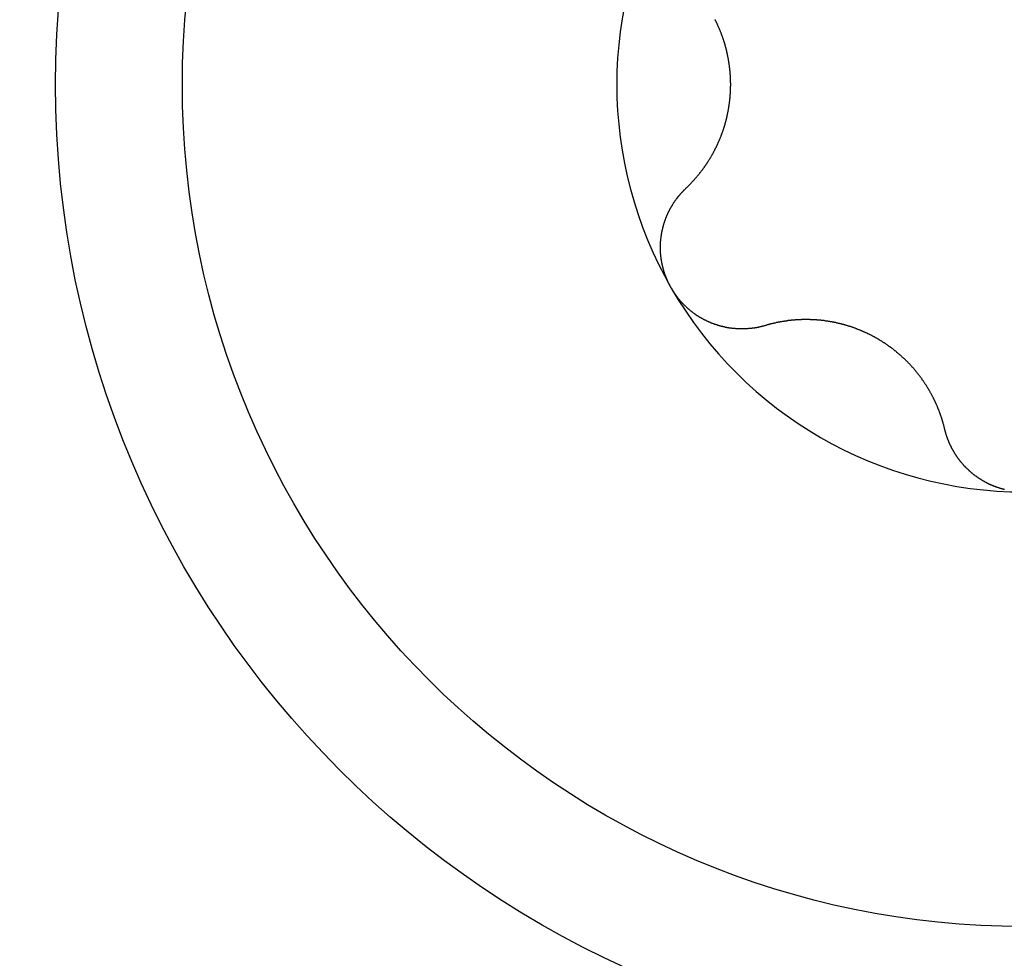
# Model space of a CAD drawing. Extents: x 1107 to 4046, y 937 to 3355.
# Tile 698 of 861: x 2090.93 to 2096.37, y 3185.19 to 3190.38. Entities that reach past the tile are written whole.
import ezdxf

# ---------------------------------------------------------------- set-up
doc = ezdxf.new("R2010")
doc.units = 0
doc.layers.add('KF_VIDA_L___C_BOTTOM', color=7, linetype='CONTINUOUS')

# ---------------------------------------------------------------- blocks, each defined once
blk = doc.blocks.new('KF_VIDA_L___C_BOTTOM')
at = {"layer": 'KF_VIDA_L___C_BOTTOM'}
for points in [[(-92.3677, 314.427, 0), (-92.3657, 314.429, 0), (-92.3637, 314.431, 0), (-92.3617, 314.433, 0), (-92.3598, 314.435, 0), (-92.3578, 314.437, 0), (-92.3558, 314.439, 0), (-92.3539, 314.441, 0), (-92.3519, 314.443, 0), (-92.35, 314.445, 0), (-92.3481, 314.446, 0), (-92.3461, 314.448, 0), (-92.3442, 314.45, 0), (-92.3423, 314.452, 0), (-92.3404, 314.454, 0), (-92.3385, 314.456, 0), (-92.3366, 314.458, 0), (-92.3347, 314.46, 0), (-92.3329, 314.462, 0), (-92.331, 314.464, 0), (-92.3291, 314.466, 0), (-92.3273, 314.468, 0), (-92.3254, 314.47, 0), (-92.3236, 314.472, 0), (-92.3218, 314.474, 0), (-92.3199, 314.476, 0), (-92.3181, 314.479, 0), (-92.3163, 314.481, 0), (-92.3145, 314.483, 0), (-92.3127, 314.485, 0), (-92.311, 314.487, 0), (-92.3092, 314.489, 0), (-92.3074, 314.491, 0), (-92.3057, 314.493, 0), (-92.3039, 314.495, 0), (-92.3022, 314.497, 0), (-92.3004, 314.499, 0), (-92.2987, 314.501, 0), (-92.297, 314.503, 0), (-92.2953, 314.506, 0), (-92.2936, 314.508, 0), (-92.2919, 314.51, 0), (-92.2902, 314.512, 0), (-92.2885, 314.514, 0), (-92.2868, 314.516, 0), (-92.2852, 314.518, 0), (-92.2835, 314.521, 0), (-92.2819, 314.523, 0), (-92.2803, 314.525, 0), (-92.2786, 314.527, 0), (-92.277, 314.529, 0), (-92.2754, 314.531, 0), (-92.2738, 314.533, 0), (-92.2722, 314.536, 0), (-92.2706, 314.538, 0), (-92.269, 314.54, 0), (-92.2675, 314.542, 0), (-92.2659, 314.544, 0), (-92.2644, 314.547, 0), (-92.2628, 314.549, 0), (-92.2613, 314.551, 0), (-92.2598, 314.553, 0), (-92.2583, 314.555, 0), (-92.2568, 314.558, 0), (-92.2553, 314.56, 0), (-92.2538, 314.562, 0), (-92.2523, 314.564, 0), (-92.2508, 314.566, 0), (-92.2494, 314.569, 0), (-92.2479, 314.571, 0), (-92.2464, 314.573, 0), (-92.245, 314.575, 0), (-92.2435, 314.578, 0), (-92.2421, 314.58, 0), (-92.2406, 314.582, 0), (-92.2392, 314.585, 0), (-92.2378, 314.587, 0), (-92.2363, 314.589, 0), (-92.2349, 314.592, 0), (-92.2335, 314.594, 0), (-92.2321, 314.596, 0), (-92.2307, 314.599, 0), (-92.2293, 314.601, 0), (-92.2279, 314.603, 0), (-92.2265, 314.606, 0), (-92.2251, 314.608, 0), (-92.2237, 314.611, 0), (-92.2223, 314.613, 0), (-92.221, 314.616, 0), (-92.2196, 314.618, 0), (-92.2183, 314.621, 0), (-92.2169, 314.623, 0), (-92.2156, 314.625, 0), (-92.2142, 314.628, 0), (-92.2129, 314.63, 0), (-92.2116, 314.633, 0), (-92.2102, 314.636, 0), (-92.2089, 314.638, 0), (-92.2076, 314.641, 0), (-92.2063, 314.643, 0), (-92.205, 314.646, 0), (-92.2037, 314.648, 0), (-92.2025, 314.651, 0), (-92.2012, 314.653, 0), (-92.1999, 314.656, 0), (-92.1987, 314.659, 0), (-92.1974, 314.661, 0), (-92.1962, 314.664, 0), (-92.195, 314.666, 0), (-92.1937, 314.669, 0), (-92.1925, 314.672, 0), (-92.1913, 314.674, 0), (-92.1901, 314.677, 0), (-92.1889, 314.68, 0), (-92.1877, 314.682, 0), (-92.1865, 314.685, 0), (-92.1854, 314.688, 0), (-92.1842, 314.69, 0), (-92.183, 314.693, 0), (-92.1819, 314.696, 0), (-92.1808, 314.699, 0), (-92.1796, 314.701, 0), (-92.1785, 314.704, 0), (-92.1774, 314.707, 0), (-92.1763, 314.709, 0), (-92.1752, 314.712, 0), (-92.1741, 314.715, 0), (-92.1731, 314.718, 0), (-92.172, 314.721, 0), (-92.171, 314.723, 0), (-92.1699, 314.726, 0), (-92.1689, 314.729, 0), (-92.1679, 314.732, 0), (-92.1668, 314.734, 0), (-92.1658, 314.737, 0), (-92.1648, 314.74, 0), (-92.1639, 314.743, 0), (-92.1629, 314.746, 0), (-92.1619, 314.749, 0), (-92.161, 314.751, 0), (-92.16, 314.754, 0), (-92.1591, 314.757, 0), (-92.1582, 314.76, 0), (-92.1573, 314.763, 0), (-92.1564, 314.766, 0), (-92.1555, 314.769, 0), (-92.1546, 314.771, 0), (-92.1537, 314.774, 0), (-92.1529, 314.777, 0), (-92.152, 314.78, 0), (-92.1512, 314.783, 0), (-92.1504, 314.786, 0), (-92.1496, 314.789, 0), (-92.1488, 314.792, 0), (-92.148, 314.795, 0), (-92.1472, 314.798, 0), (-92.1464, 314.8, 0), (-92.1457, 314.803, 0), (-92.1449, 314.806, 0), (-92.1442, 314.809, 0), (-92.1435, 314.812, 0), (-92.1428, 314.815, 0), (-92.1421, 314.818, 0), (-92.1414, 314.821, 0), (-92.1407, 314.824, 0), (-92.14, 314.827, 0), (-92.1394, 314.83, 0), (-92.1387, 314.833, 0), (-92.1381, 314.836, 0), (-92.1375, 314.839, 0), (-92.1369, 314.842, 0), (-92.1363, 314.845, 0), (-92.1357, 314.848, 0), (-92.1351, 314.851, 0), (-92.1346, 314.854, 0), (-92.134, 314.857, 0), (-92.1335, 314.86, 0), (-92.1329, 314.862, 0), (-92.1324, 314.865, 0), (-92.1319, 314.868, 0), (-92.1314, 314.871, 0), (-92.1309, 314.874, 0), (-92.1305, 314.877, 0), (-92.13, 314.88, 0), (-92.1295, 314.883, 0), (-92.1291, 314.886, 0), (-92.1287, 314.889, 0), (-92.1282, 314.892, 0), (-92.1278, 314.895, 0), (-92.1274, 314.898, 0), (-92.1271, 314.901, 0), (-92.1267, 314.904, 0), (-92.1263, 314.907, 0), (-92.126, 314.91, 0), (-92.1256, 314.913, 0), (-92.1253, 314.916, 0), (-92.125, 314.919, 0), (-92.1247, 314.922, 0), (-92.1244, 314.925, 0), (-92.1241, 314.928, 0), (-92.1238, 314.931, 0), (-92.1236, 314.934, 0), (-92.1233, 314.937, 0), (-92.1231, 314.94, 0), (-92.1229, 314.943, 0), (-92.1226, 314.946, 0), (-92.1224, 314.949, 0), (-92.1222, 314.952, 0), (-92.1221, 314.955, 0), (-92.1219, 314.958, 0), (-92.1217, 314.961, 0), (-92.1216, 314.964, 0), (-92.1215, 314.966, 0), (-92.1213, 314.969, 0), (-92.1212, 314.972, 0), (-92.1211, 314.975, 0), (-92.121, 314.978, 0), (-92.1209, 314.981, 0), (-92.1209, 314.984, 0), (-92.1208, 314.987, 0), (-92.1208, 314.99, 0), (-92.1207, 314.993, 0), (-92.1207, 314.996, 0), (-92.1207, 314.999, 0), (-92.1207, 315.001, 0), (-92.1207, 315.004, 0), (-92.1207, 315.007, 0), (-92.1208, 315.01, 0), (-92.1208, 315.013, 0), (-92.1209, 315.016, 0), (-92.1209, 315.019, 0), (-92.121, 315.022, 0), (-92.1211, 315.025, 0), (-92.1212, 315.028, 0), (-92.1213, 315.031, 0), (-92.1215, 315.034, 0), (-92.1216, 315.036, 0), (-92.1217, 315.039, 0), (-92.1219, 315.042, 0), (-92.1221, 315.045, 0), (-92.1222, 315.048, 0), (-92.1224, 315.051, 0), (-92.1226, 315.054, 0), (-92.1229, 315.057, 0), (-92.1231, 315.06, 0), (-92.1233, 315.063, 0), (-92.1236, 315.066, 0), (-92.1238, 315.069, 0), (-92.1241, 315.072, 0), (-92.1244, 315.075, 0), (-92.1247, 315.078, 0), (-92.125, 315.081, 0), (-92.1253, 315.084, 0), (-92.1256, 315.087, 0), (-92.126, 315.09, 0), (-92.1263, 315.093, 0), (-92.1267, 315.096, 0), (-92.1271, 315.099, 0), (-92.1274, 315.102, 0), (-92.1278, 315.105, 0), (-92.1282, 315.108, 0), (-92.1287, 315.111, 0), (-92.1291, 315.114, 0), (-92.1295, 315.117, 0), (-92.13, 315.12, 0), (-92.1305, 315.123, 0), (-92.1309, 315.126, 0), (-92.1314, 315.129, 0), (-92.1319, 315.132, 0), (-92.1324, 315.135, 0), (-92.1329, 315.138, 0), (-92.1335, 315.14, 0), (-92.134, 315.143, 0), (-92.1346, 315.146, 0), (-92.1351, 315.149, 0), (-92.1357, 315.152, 0), (-92.1363, 315.155, 0), (-92.1369, 315.158, 0), (-92.1375, 315.161, 0), (-92.1381, 315.164, 0), (-92.1387, 315.167, 0), (-92.1394, 315.17, 0), (-92.14, 315.173, 0), (-92.1407, 315.176, 0), (-92.1414, 315.179, 0), (-92.1421, 315.182, 0), (-92.1428, 315.185, 0), (-92.1435, 315.188, 0), (-92.1442, 315.191, 0), (-92.1449, 315.194, 0), (-92.1457, 315.197, 0), (-92.1464, 315.2, 0), (-92.1472, 315.202, 0), (-92.148, 315.205, 0), (-92.1488, 315.208, 0), (-92.1496, 315.211, 0), (-92.1504, 315.214, 0), (-92.1512, 315.217, 0), (-92.152, 315.22, 0), (-92.1529, 315.223, 0), (-92.1537, 315.226, 0), (-92.1546, 315.229, 0), (-92.1555, 315.231, 0), (-92.1564, 315.234, 0), (-92.1573, 315.237, 0), (-92.1582, 315.24, 0), (-92.1591, 315.243, 0), (-92.16, 315.246, 0), (-92.161, 315.249, 0), (-92.1619, 315.251, 0), (-92.1629, 315.254, 0), (-92.1639, 315.257, 0), (-92.1648, 315.26, 0), (-92.1658, 315.263, 0), (-92.1668, 315.266, 0), (-92.1679, 315.268, 0), (-92.1689, 315.271, 0), (-92.1699, 315.274, 0), (-92.171, 315.277, 0), (-92.172, 315.279, 0), (-92.1731, 315.282, 0), (-92.1741, 315.285, 0), (-92.1752, 315.288, 0), (-92.1763, 315.291, 0), (-92.1774, 315.293, 0), (-92.1785, 315.296, 0), (-92.1796, 315.299, 0), (-92.1808, 315.301, 0), (-92.1819, 315.304, 0), (-92.183, 315.307, 0), (-92.1842, 315.31, 0), (-92.1854, 315.312, 0), (-92.1865, 315.315, 0), (-92.1877, 315.318, 0), (-92.1889, 315.32, 0), (-92.1901, 315.323, 0), (-92.1913, 315.326, 0), (-92.1925, 315.328, 0), (-92.1937, 315.331, 0), (-92.195, 315.334, 0), (-92.1962, 315.336, 0), (-92.1974, 315.339, 0), (-92.1987, 315.341, 0), (-92.1999, 315.344, 0), (-92.2012, 315.347, 0), (-92.2025, 315.349, 0), (-92.2037, 315.352, 0), (-92.205, 315.354, 0), (-92.2063, 315.357, 0), (-92.2076, 315.359, 0)], [(-92.4486, 313.875, 0), (-92.4498, 313.877, 0), (-92.4509, 313.879, 0), (-92.4521, 313.881, 0), (-92.4533, 313.883, 0), (-92.4544, 313.886, 0), (-92.4556, 313.888, 0), (-92.4567, 313.89, 0), (-92.4578, 313.892, 0), (-92.4589, 313.894, 0), (-92.46, 313.896, 0), (-92.4611, 313.898, 0), (-92.4622, 313.901, 0), (-92.4633, 313.903, 0), (-92.4643, 313.905, 0), (-92.4654, 313.907, 0), (-92.4664, 313.909, 0), (-92.4674, 313.912, 0), (-92.4684, 313.914, 0), (-92.4694, 313.916, 0), (-92.4704, 313.918, 0), (-92.4714, 313.92, 0), (-92.4723, 313.923, 0), (-92.4733, 313.925, 0), (-92.4742, 313.927, 0), (-92.4752, 313.929, 0), (-92.4761, 313.932, 0), (-92.477, 313.934, 0), (-92.4779, 313.936, 0), (-92.4787, 313.939, 0), (-92.4796, 313.941, 0), (-92.4805, 313.943, 0), (-92.4813, 313.945, 0), (-92.4822, 313.948, 0), (-92.483, 313.95, 0), (-92.4838, 313.952, 0), (-92.4846, 313.955, 0), (-92.4854, 313.957, 0), (-92.4861, 313.959, 0), (-92.4869, 313.962, 0), (-92.4877, 313.964, 0), (-92.4884, 313.966, 0), (-92.4891, 313.969, 0), (-92.4898, 313.971, 0), (-92.4905, 313.974, 0), (-92.4912, 313.976, 0), (-92.4919, 313.978, 0), (-92.4925, 313.981, 0), (-92.4932, 313.983, 0), (-92.4938, 313.985, 0), (-92.4945, 313.988, 0), (-92.4951, 313.99, 0), (-92.4957, 313.993, 0), (-92.4963, 313.995, 0), (-92.4968, 313.997, 0), (-92.4974, 314, 0), (-92.4979, 314.002, 0), (-92.4985, 314.005, 0), (-92.499, 314.007, 0), (-92.4995, 314.009, 0), (-92.5, 314.012, 0), (-92.5005, 314.014, 0), (-92.5009, 314.017, 0), (-92.5014, 314.019, 0), (-92.5018, 314.021, 0), (-92.5023, 314.024, 0), (-92.5027, 314.026, 0), (-92.5031, 314.029, 0), (-92.5035, 314.031, 0), (-92.5039, 314.034, 0), (-92.5042, 314.036, 0), (-92.5046, 314.039, 0), (-92.5049, 314.041, 0), (-92.5052, 314.043, 0), (-92.5055, 314.046, 0), (-92.5058, 314.048, 0), (-92.5061, 314.051, 0), (-92.5064, 314.053, 0), (-92.5066, 314.056, 0), (-92.5069, 314.058, 0), (-92.5071, 314.06, 0), (-92.5073, 314.063, 0), (-92.5075, 314.065, 0), (-92.5077, 314.068, 0), (-92.5079, 314.07, 0), (-92.508, 314.073, 0), (-92.5082, 314.075, 0), (-92.5083, 314.078, 0), (-92.5084, 314.08, 0), (-92.5085, 314.083, 0), (-92.5086, 314.085, 0), (-92.5087, 314.087, 0), (-92.5087, 314.09, 0), (-92.5088, 314.092, 0), (-92.5088, 314.095, 0), (-92.5088, 314.097, 0), (-92.5088, 314.1, 0), (-92.5088, 314.102, 0), (-92.5088, 314.104, 0), (-92.5087, 314.107, 0), (-92.5087, 314.109, 0), (-92.5086, 314.112, 0), (-92.5086, 314.114, 0), (-92.5085, 314.117, 0), (-92.5084, 314.119, 0), (-92.5082, 314.122, 0), (-92.5081, 314.124, 0), (-92.508, 314.126, 0), (-92.5078, 314.129, 0), (-92.5077, 314.131, 0), (-92.5075, 314.134, 0), (-92.5073, 314.136, 0), (-92.5071, 314.138, 0), (-92.5069, 314.141, 0), (-92.5066, 314.143, 0), (-92.5064, 314.146, 0), (-92.5061, 314.148, 0), (-92.5059, 314.15, 0), (-92.5056, 314.153, 0), (-92.5053, 314.155, 0), (-92.505, 314.158, 0), (-92.5047, 314.16, 0), (-92.5043, 314.162, 0), (-92.504, 314.165, 0), (-92.5036, 314.167, 0), (-92.5033, 314.169, 0), (-92.5029, 314.172, 0), (-92.5025, 314.174, 0), (-92.5021, 314.177, 0), (-92.5017, 314.179, 0), (-92.5013, 314.181, 0), (-92.5008, 314.184, 0), (-92.5004, 314.186, 0), (-92.4999, 314.188, 0), (-92.4995, 314.191, 0), (-92.499, 314.193, 0), (-92.4985, 314.195, 0), (-92.498, 314.197, 0), (-92.4975, 314.2, 0), (-92.497, 314.202, 0), (-92.4964, 314.204, 0), (-92.4959, 314.207, 0), (-92.4953, 314.209, 0), (-92.4948, 314.211, 0), (-92.4942, 314.213, 0), (-92.4936, 314.216, 0), (-92.493, 314.218, 0), (-92.4924, 314.22, 0), (-92.4917, 314.222, 0), (-92.4911, 314.225, 0), (-92.4905, 314.227, 0), (-92.4898, 314.229, 0), (-92.4892, 314.231, 0), (-92.4885, 314.234, 0), (-92.4878, 314.236, 0), (-92.4871, 314.238, 0), (-92.4864, 314.24, 0), (-92.4857, 314.242, 0), (-92.485, 314.245, 0), (-92.4842, 314.247, 0), (-92.4835, 314.249, 0), (-92.4827, 314.251, 0), (-92.482, 314.253, 0), (-92.4812, 314.255, 0), (-92.4804, 314.257, 0), (-92.4796, 314.26, 0), (-92.4788, 314.262, 0), (-92.478, 314.264, 0), (-92.4772, 314.266, 0), (-92.4763, 314.268, 0), (-92.4755, 314.27, 0), (-92.4746, 314.272, 0), (-92.4738, 314.274, 0), (-92.4729, 314.276, 0), (-92.472, 314.278, 0), (-92.4711, 314.28, 0), (-92.4702, 314.282, 0), (-92.4693, 314.284, 0), (-92.4684, 314.286, 0), (-92.4674, 314.289, 0), (-92.4665, 314.291, 0), (-92.4655, 314.293, 0), (-92.4646, 314.295, 0), (-92.4636, 314.297, 0), (-92.4626, 314.299, 0), (-92.4616, 314.301, 0), (-92.4606, 314.303, 0), (-92.4595, 314.305, 0), (-92.4585, 314.307, 0), (-92.4575, 314.309, 0), (-92.4564, 314.311, 0), (-92.4553, 314.313, 0), (-92.4543, 314.315, 0), (-92.4532, 314.317, 0), (-92.4521, 314.319, 0), (-92.451, 314.321, 0), (-92.4499, 314.323, 0), (-92.4487, 314.325, 0), (-92.4476, 314.326, 0), (-92.4465, 314.328, 0), (-92.4453, 314.33, 0), (-92.4441, 314.332, 0), (-92.443, 314.334, 0), (-92.4418, 314.336, 0), (-92.4406, 314.338, 0), (-92.4394, 314.34, 0), (-92.4382, 314.342, 0), (-92.4369, 314.344, 0), (-92.4357, 314.346, 0), (-92.4345, 314.348, 0), (-92.4332, 314.35, 0), (-92.4319, 314.351, 0), (-92.4307, 314.353, 0), (-92.4294, 314.355, 0), (-92.4281, 314.357, 0), (-92.4268, 314.359, 0), (-92.4255, 314.361, 0), (-92.4242, 314.363, 0), (-92.4228, 314.364, 0), (-92.4215, 314.366, 0), (-92.4202, 314.368, 0), (-92.4188, 314.37, 0), (-92.4174, 314.372, 0), (-92.4161, 314.374, 0), (-92.4147, 314.375, 0), (-92.4133, 314.377, 0), (-92.4119, 314.379, 0), (-92.4105, 314.381, 0), (-92.4091, 314.382, 0), (-92.4077, 314.384, 0), (-92.4062, 314.386, 0), (-92.4048, 314.388, 0), (-92.4033, 314.389, 0), (-92.4019, 314.391, 0), (-92.4004, 314.393, 0), (-92.3989, 314.395, 0), (-92.3974, 314.396, 0), (-92.3959, 314.398, 0), (-92.3944, 314.4, 0), (-92.3929, 314.401, 0), (-92.3914, 314.403, 0), (-92.3899, 314.405, 0), (-92.3884, 314.406, 0), (-92.3868, 314.408, 0), (-92.3853, 314.41, 0), (-92.3837, 314.411, 0), (-92.3821, 314.413, 0), (-92.3806, 314.415, 0), (-92.379, 314.416, 0), (-92.3774, 314.418, 0), (-92.3758, 314.419, 0), (-92.3742, 314.421, 0), (-92.3726, 314.423, 0), (-92.371, 314.424, 0), (-92.3693, 314.426, 0), (-92.3677, 314.427, 0)], [(-91.9298, 313.669, 0), (-91.932, 313.668, 0), (-91.9342, 313.668, 0), (-91.9363, 313.667, 0), (-91.9385, 313.666, 0), (-91.9407, 313.666, 0), (-91.9429, 313.665, 0), (-91.9451, 313.665, 0), (-91.9472, 313.664, 0), (-91.9494, 313.664, 0), (-91.9516, 313.663, 0), (-91.9538, 313.662, 0), (-91.956, 313.662, 0), (-91.9582, 313.661, 0), (-91.9604, 313.661, 0), (-91.9627, 313.66, 0), (-91.9649, 313.66, 0), (-91.9671, 313.659, 0), (-91.9693, 313.659, 0), (-91.9715, 313.659, 0), (-91.9737, 313.658, 0), (-91.976, 313.658, 0), (-91.9782, 313.657, 0), (-91.9804, 313.657, 0), (-91.9827, 313.657, 0), (-91.9849, 313.656, 0), (-91.9871, 313.656, 0), (-91.9894, 313.655, 0), (-91.9916, 313.655, 0), (-91.9939, 313.655, 0), (-91.9961, 313.654, 0), (-91.9983, 313.654, 0), (-92.0006, 313.654, 0), (-92.0028, 313.654, 0), (-92.0051, 313.653, 0), (-92.0073, 313.653, 0), (-92.0096, 313.653, 0), (-92.0119, 313.653, 0), (-92.0141, 313.652, 0), (-92.0164, 313.652, 0), (-92.0186, 313.652, 0), (-92.0209, 313.652, 0), (-92.0231, 313.652, 0), (-92.0254, 313.651, 0), (-92.0277, 313.651, 0), (-92.0299, 313.651, 0), (-92.0322, 313.651, 0), (-92.0344, 313.651, 0), (-92.0367, 313.651, 0), (-92.039, 313.651, 0), (-92.0412, 313.65, 0), (-92.0435, 313.65, 0), (-92.0458, 313.65, 0), (-92.048, 313.65, 0), (-92.0503, 313.65, 0), (-92.0525, 313.65, 0), (-92.0548, 313.65, 0), (-92.0571, 313.65, 0), (-92.0593, 313.65, 0), (-92.0616, 313.65, 0), (-92.0639, 313.65, 0), (-92.0661, 313.65, 0), (-92.0684, 313.65, 0), (-92.0706, 313.65, 0), (-92.0729, 313.65, 0), (-92.0751, 313.65, 0), (-92.0774, 313.65, 0), (-92.0797, 313.651, 0), (-92.0819, 313.651, 0), (-92.0842, 313.651, 0), (-92.0864, 313.651, 0), (-92.0887, 313.651, 0), (-92.0909, 313.651, 0), (-92.0931, 313.651, 0), (-92.0954, 313.652, 0), (-92.0976, 313.652, 0), (-92.0999, 313.652, 0), (-92.1021, 313.652, 0), (-92.1043, 313.652, 0), (-92.1066, 313.653, 0), (-92.1088, 313.653, 0), (-92.111, 313.653, 0), (-92.1133, 313.653, 0), (-92.1155, 313.654, 0), (-92.1177, 313.654, 0), (-92.1199, 313.654, 0), (-92.1221, 313.654, 0), (-92.1244, 313.655, 0), (-92.1266, 313.655, 0), (-92.1288, 313.655, 0), (-92.131, 313.656, 0), (-92.1333, 313.656, 0), (-92.1355, 313.657, 0), (-92.1377, 313.657, 0), (-92.14, 313.657, 0), (-92.1422, 313.658, 0), (-92.1445, 313.658, 0), (-92.1467, 313.659, 0), (-92.149, 313.659, 0), (-92.1512, 313.66, 0), (-92.1535, 313.66, 0), (-92.1557, 313.661, 0), (-92.1579, 313.661, 0), (-92.1602, 313.662, 0), (-92.1625, 313.662, 0), (-92.1647, 313.663, 0), (-92.167, 313.663, 0), (-92.1692, 313.664, 0), (-92.1715, 313.664, 0), (-92.1737, 313.665, 0), (-92.176, 313.666, 0), (-92.1782, 313.666, 0), (-92.1805, 313.667, 0), (-92.1827, 313.668, 0), (-92.185, 313.668, 0), (-92.1872, 313.669, 0), (-92.1895, 313.67, 0), (-92.1917, 313.67, 0), (-92.194, 313.671, 0), (-92.1962, 313.672, 0), (-92.1985, 313.672, 0), (-92.2007, 313.673, 0), (-92.203, 313.674, 0), (-92.2052, 313.675, 0), (-92.2075, 313.675, 0), (-92.2097, 313.676, 0), (-92.212, 313.677, 0), (-92.2142, 313.678, 0), (-92.2164, 313.679, 0), (-92.2187, 313.68, 0), (-92.2209, 313.68, 0), (-92.2231, 313.681, 0), (-92.2254, 313.682, 0), (-92.2276, 313.683, 0), (-92.2298, 313.684, 0), (-92.232, 313.685, 0), (-92.2342, 313.686, 0), (-92.2365, 313.687, 0), (-92.2387, 313.688, 0), (-92.2409, 313.689, 0), (-92.2431, 313.69, 0), (-92.2453, 313.691, 0), (-92.2475, 313.692, 0), (-92.2497, 313.693, 0), (-92.2519, 313.694, 0), (-92.254, 313.695, 0), (-92.2562, 313.696, 0), (-92.2584, 313.697, 0), (-92.2606, 313.698, 0), (-92.2627, 313.699, 0), (-92.2649, 313.7, 0), (-92.2671, 313.701, 0), (-92.2692, 313.702, 0), (-92.2714, 313.703, 0), (-92.2735, 313.705, 0), (-92.2757, 313.706, 0), (-92.2778, 313.707, 0), (-92.2799, 313.708, 0), (-92.282, 313.709, 0), (-92.2842, 313.711, 0), (-92.2863, 313.712, 0), (-92.2884, 313.713, 0), (-92.2905, 313.714, 0), (-92.2926, 313.715, 0), (-92.2947, 313.717, 0), (-92.2967, 313.718, 0), (-92.2988, 313.719, 0), (-92.3009, 313.721, 0), (-92.3029, 313.722, 0), (-92.305, 313.723, 0), (-92.3071, 313.725, 0), (-92.3091, 313.726, 0), (-92.3111, 313.727, 0), (-92.3132, 313.729, 0), (-92.3152, 313.73, 0), (-92.3172, 313.732, 0), (-92.3192, 313.733, 0), (-92.3212, 313.734, 0), (-92.3232, 313.736, 0), (-92.3252, 313.737, 0), (-92.3271, 313.739, 0), (-92.3291, 313.74, 0), (-92.3311, 313.742, 0), (-92.333, 313.743, 0), (-92.335, 313.745, 0), (-92.3369, 313.746, 0), (-92.3388, 313.748, 0), (-92.3408, 313.749, 0), (-92.3427, 313.751, 0), (-92.3446, 313.752, 0), (-92.3465, 313.754, 0), (-92.3484, 313.756, 0), (-92.3502, 313.757, 0), (-92.3521, 313.759, 0), (-92.354, 313.76, 0), (-92.3558, 313.762, 0), (-92.3577, 313.764, 0), (-92.3595, 313.765, 0), (-92.3613, 313.767, 0), (-92.3631, 313.769, 0), (-92.3649, 313.77, 0), (-92.3667, 313.772, 0), (-92.3685, 313.774, 0), (-92.3703, 313.775, 0), (-92.3721, 313.777, 0), (-92.3739, 313.779, 0), (-92.3756, 313.781, 0), (-92.3774, 313.782, 0), (-92.3791, 313.784, 0), (-92.3808, 313.786, 0), (-92.3825, 313.788, 0), (-92.3842, 313.789, 0), (-92.3859, 313.791, 0), (-92.3876, 313.793, 0), (-92.3893, 313.795, 0), (-92.391, 313.797, 0), (-92.3926, 313.798, 0), (-92.3943, 313.8, 0), (-92.3959, 313.802, 0), (-92.3975, 313.804, 0), (-92.3991, 313.806, 0), (-92.4007, 313.808, 0), (-92.4023, 313.81, 0), (-92.4039, 313.811, 0), (-92.4055, 313.813, 0), (-92.407, 313.815, 0), (-92.4086, 313.817, 0), (-92.4101, 313.819, 0), (-92.4117, 313.821, 0), (-92.4132, 313.823, 0), (-92.4147, 313.825, 0), (-92.4162, 313.827, 0), (-92.4177, 313.829, 0), (-92.4191, 313.831, 0), (-92.4206, 313.833, 0), (-92.4221, 313.834, 0), (-92.4235, 313.836, 0), (-92.4249, 313.838, 0), (-92.4263, 313.84, 0), (-92.4277, 313.842, 0), (-92.4291, 313.844, 0), (-92.4305, 313.846, 0), (-92.4319, 313.848, 0), (-92.4332, 313.85, 0), (-92.4346, 313.852, 0), (-92.4359, 313.854, 0), (-92.4372, 313.856, 0), (-92.4385, 313.859, 0), (-92.4398, 313.861, 0), (-92.4411, 313.863, 0), (-92.4424, 313.865, 0), (-92.4437, 313.867, 0), (-92.4449, 313.869, 0), (-92.4461, 313.871, 0), (-92.4473, 313.873, 0), (-92.4486, 313.875, 0)], [(-90.9379, 313.096, 0), (-90.9385, 313.099, 0), (-90.9391, 313.102, 0), (-90.9398, 313.104, 0), (-90.9405, 313.107, 0), (-90.9411, 313.11, 0), (-90.9418, 313.112, 0), (-90.9425, 313.115, 0), (-90.9432, 313.117, 0), (-90.9439, 313.12, 0), (-90.9447, 313.123, 0), (-90.9454, 313.125, 0), (-90.9461, 313.128, 0), (-90.9469, 313.131, 0), (-90.9477, 313.133, 0), (-90.9484, 313.136, 0), (-90.9492, 313.139, 0), (-90.95, 313.141, 0), (-90.9508, 313.144, 0), (-90.9516, 313.146, 0), (-90.9524, 313.149, 0), (-90.9532, 313.152, 0), (-90.9541, 313.154, 0), (-90.9549, 313.157, 0), (-90.9557, 313.16, 0), (-90.9566, 313.162, 0), (-90.9575, 313.165, 0), (-90.9583, 313.167, 0), (-90.9592, 313.17, 0), (-90.9601, 313.172, 0), (-90.961, 313.175, 0), (-90.9619, 313.178, 0), (-90.9628, 313.18, 0), (-90.9638, 313.183, 0), (-90.9647, 313.185, 0), (-90.9656, 313.188, 0), (-90.9666, 313.19, 0), (-90.9675, 313.193, 0), (-90.9685, 313.196, 0), (-90.9695, 313.198, 0), (-90.9705, 313.201, 0), (-90.9714, 313.203, 0), (-90.9724, 313.206, 0), (-90.9735, 313.208, 0), (-90.9745, 313.211, 0), (-90.9755, 313.213, 0), (-90.9765, 313.216, 0), (-90.9776, 313.218, 0), (-90.9786, 313.221, 0), (-90.9797, 313.223, 0), (-90.9807, 313.226, 0), (-90.9818, 313.228, 0), (-90.9829, 313.231, 0), (-90.9839, 313.233, 0), (-90.985, 313.236, 0), (-90.9861, 313.238, 0), (-90.9872, 313.24, 0), (-90.9884, 313.243, 0), (-90.9895, 313.245, 0), (-90.9906, 313.248, 0), (-90.9917, 313.25, 0), (-90.9929, 313.253, 0), (-90.994, 313.255, 0), (-90.9952, 313.257, 0), (-90.9964, 313.26, 0), (-90.9975, 313.262, 0), (-90.9987, 313.265, 0), (-90.9999, 313.267, 0), (-91.0011, 313.269, 0), (-91.0023, 313.272, 0), (-91.0035, 313.274, 0), (-91.0048, 313.277, 0), (-91.006, 313.279, 0), (-91.0073, 313.281, 0), (-91.0086, 313.284, 0), (-91.0098, 313.286, 0), (-91.0111, 313.289, 0), (-91.0124, 313.291, 0), (-91.0138, 313.293, 0), (-91.0151, 313.296, 0), (-91.0164, 313.298, 0), (-91.0178, 313.301, 0), (-91.0192, 313.303, 0), (-91.0205, 313.305, 0), (-91.0219, 313.308, 0), (-91.0233, 313.31, 0), (-91.0247, 313.313, 0), (-91.0262, 313.315, 0), (-91.0276, 313.317, 0), (-91.029, 313.32, 0), (-91.0305, 313.322, 0), (-91.032, 313.325, 0), (-91.0334, 313.327, 0), (-91.0349, 313.329, 0), (-91.0364, 313.332, 0), (-91.0379, 313.334, 0), (-91.0395, 313.337, 0), (-91.041, 313.339, 0), (-91.0426, 313.341, 0), (-91.0441, 313.344, 0), (-91.0457, 313.346, 0), (-91.0473, 313.349, 0), (-91.0488, 313.351, 0), (-91.0504, 313.353, 0), (-91.0521, 313.356, 0), (-91.0537, 313.358, 0), (-91.0553, 313.361, 0), (-91.057, 313.363, 0), (-91.0586, 313.365, 0), (-91.0603, 313.368, 0), (-91.062, 313.37, 0), (-91.0637, 313.372, 0), (-91.0654, 313.375, 0), (-91.0671, 313.377, 0), (-91.0688, 313.38, 0), (-91.0705, 313.382, 0), (-91.0723, 313.384, 0), (-91.074, 313.387, 0), (-91.0758, 313.389, 0), (-91.0775, 313.391, 0), (-91.0793, 313.394, 0), (-91.0811, 313.396, 0), (-91.0829, 313.398, 0), (-91.0847, 313.401, 0), (-91.0866, 313.403, 0), (-91.0884, 313.405, 0), (-91.0903, 313.408, 0), (-91.0921, 313.41, 0), (-91.094, 313.412, 0), (-91.0959, 313.415, 0), (-91.0978, 313.417, 0), (-91.0997, 313.419, 0), (-91.1016, 313.421, 0), (-91.1035, 313.424, 0), (-91.1054, 313.426, 0), (-91.1074, 313.428, 0), (-91.1093, 313.431, 0), (-91.1113, 313.433, 0), (-91.1132, 313.435, 0), (-91.1152, 313.437, 0), (-91.1172, 313.44, 0), (-91.1192, 313.442, 0), (-91.1212, 313.444, 0), (-91.1232, 313.446, 0), (-91.1253, 313.448, 0), (-91.1273, 313.451, 0), (-91.1294, 313.453, 0), (-91.1314, 313.455, 0), (-91.1335, 313.457, 0), (-91.1356, 313.459, 0), (-91.1377, 313.462, 0), (-91.1398, 313.464, 0), (-91.1419, 313.466, 0), (-91.144, 313.468, 0), (-91.1461, 313.47, 0), (-91.1483, 313.472, 0), (-91.1504, 313.474, 0), (-91.1526, 313.476, 0), (-91.1547, 313.479, 0), (-91.1569, 313.481, 0), (-91.1591, 313.483, 0), (-91.1613, 313.485, 0), (-91.1635, 313.487, 0), (-91.1657, 313.489, 0), (-91.1679, 313.491, 0), (-91.1701, 313.493, 0), (-91.1724, 313.495, 0), (-91.1746, 313.497, 0), (-91.1768, 313.499, 0), (-91.1791, 313.501, 0), (-91.1814, 313.503, 0), (-91.1836, 313.505, 0), (-91.1859, 313.507, 0), (-91.1882, 313.509, 0), (-91.1905, 313.511, 0), (-91.1928, 313.513, 0), (-91.1951, 313.515, 0), (-91.1974, 313.517, 0), (-91.1997, 313.519, 0), (-91.202, 313.521, 0), (-91.2044, 313.523, 0), (-91.2067, 313.525, 0), (-91.209, 313.527, 0), (-91.2114, 313.529, 0), (-91.2137, 313.53, 0), (-91.2161, 313.532, 0), (-91.2185, 313.534, 0), (-91.2208, 313.536, 0), (-91.2232, 313.538, 0), (-91.2256, 313.54, 0), (-91.228, 313.542, 0), (-91.2304, 313.543, 0), (-91.2328, 313.545, 0), (-91.2352, 313.547, 0), (-91.2376, 313.549, 0), (-91.24, 313.551, 0), (-91.2424, 313.552, 0), (-91.2448, 313.554, 0), (-91.2473, 313.556, 0), (-91.2497, 313.557, 0), (-91.2521, 313.559, 0), (-91.2546, 313.561, 0), (-91.257, 313.563, 0), (-91.2595, 313.564, 0), (-91.2619, 313.566, 0), (-91.2644, 313.568, 0), (-91.2668, 313.569, 0), (-91.2693, 313.571, 0), (-91.2718, 313.573, 0), (-91.2742, 313.574, 0), (-91.2767, 313.576, 0), (-91.2792, 313.577, 0), (-91.2817, 313.579, 0), (-91.2841, 313.581, 0), (-91.2866, 313.582, 0), (-91.2891, 313.584, 0), (-91.2916, 313.585, 0), (-91.2941, 313.587, 0), (-91.2966, 313.588, 0), (-91.2991, 313.59, 0), (-91.3016, 313.591, 0), (-91.3041, 313.593, 0), (-91.3066, 313.594, 0), (-91.3091, 313.596, 0), (-91.3116, 313.597, 0), (-91.3141, 313.599, 0), (-91.3166, 313.6, 0), (-91.3192, 313.601, 0), (-91.3217, 313.603, 0), (-91.3243, 313.604, 0), (-91.3268, 313.606, 0), (-91.3294, 313.607, 0), (-91.332, 313.608, 0), (-91.3346, 313.61, 0), (-91.3372, 313.611, 0), (-91.3398, 313.613, 0), (-91.3424, 313.614, 0), (-91.345, 313.615, 0), (-91.3477, 313.617, 0), (-91.3503, 313.618, 0), (-91.3529, 313.619, 0), (-91.3556, 313.621, 0), (-91.3583, 313.622, 0), (-91.3609, 313.623, 0), (-91.3636, 313.624, 0), (-91.3663, 313.626, 0), (-91.369, 313.627, 0), (-91.3717, 313.628, 0), (-91.3744, 313.629, 0), (-91.3771, 313.631, 0), (-91.3798, 313.632, 0), (-91.3826, 313.633, 0), (-91.3853, 313.634, 0), (-91.388, 313.636, 0), (-91.3908, 313.637, 0), (-91.3935, 313.638, 0), (-91.3963, 313.639, 0), (-91.3991, 313.64, 0), (-91.4018, 313.641, 0), (-91.4046, 313.643, 0), (-91.4074, 313.644, 0), (-91.4102, 313.645, 0), (-91.413, 313.646, 0), (-91.4158, 313.647, 0), (-91.4186, 313.648, 0), (-91.4214, 313.649, 0), (-91.4242, 313.65, 0), (-91.4271, 313.651, 0), (-91.4299, 313.653, 0), (-91.4327, 313.654, 0), (-91.4356, 313.655, 0), (-91.4384, 313.656, 0), (-91.4412, 313.657, 0), (-91.4441, 313.658, 0), (-91.4469, 313.659, 0), (-91.4498, 313.66, 0), (-91.4527, 313.661, 0), (-91.4555, 313.662, 0), (-91.4584, 313.663, 0), (-91.4613, 313.663, 0), (-91.4642, 313.664, 0), (-91.467, 313.665, 0), (-91.4699, 313.666, 0), (-91.4728, 313.667, 0), (-91.4757, 313.668, 0), (-91.4786, 313.669, 0), (-91.4815, 313.67, 0), (-91.4844, 313.671, 0), (-91.4873, 313.671, 0), (-91.4902, 313.672, 0), (-91.4931, 313.673, 0), (-91.496, 313.674, 0), (-91.4989, 313.675, 0), (-91.5018, 313.675, 0), (-91.5048, 313.676, 0), (-91.5077, 313.677, 0), (-91.5106, 313.678, 0), (-91.5135, 313.679, 0), (-91.5164, 313.679, 0), (-91.5194, 313.68, 0), (-91.5223, 313.681, 0), (-91.5252, 313.681, 0), (-91.5282, 313.682, 0), (-91.5311, 313.683, 0), (-91.534, 313.683, 0), (-91.5369, 313.684, 0), (-91.5399, 313.685, 0), (-91.5428, 313.685, 0), (-91.5457, 313.686, 0), (-91.5487, 313.686, 0), (-91.5516, 313.687, 0), (-91.5546, 313.688, 0), (-91.5575, 313.688, 0), (-91.5604, 313.689, 0), (-91.5634, 313.689, 0), (-91.5663, 313.69, 0), (-91.5692, 313.69, 0), (-91.5722, 313.691, 0), (-91.5751, 313.691, 0), (-91.578, 313.692, 0), (-91.581, 313.692, 0), (-91.5839, 313.693, 0), (-91.5868, 313.693, 0), (-91.5897, 313.694, 0), (-91.5927, 313.694, 0), (-91.5956, 313.694, 0), (-91.5985, 313.695, 0), (-91.6014, 313.695, 0), (-91.6044, 313.696, 0), (-91.6073, 313.696, 0), (-91.6102, 313.696, 0), (-91.6131, 313.697, 0), (-91.616, 313.697, 0), (-91.6189, 313.697, 0), (-91.6218, 313.698, 0), (-91.6247, 313.698, 0), (-91.6276, 313.698, 0), (-91.6305, 313.698, 0), (-91.6334, 313.699, 0), (-91.6363, 313.699, 0), (-91.6392, 313.699, 0), (-91.6421, 313.699, 0), (-91.645, 313.7, 0), (-91.6479, 313.7, 0), (-91.6507, 313.7, 0), (-91.6536, 313.7, 0), (-91.6565, 313.7, 0), (-91.6594, 313.701, 0), (-91.6622, 313.701, 0), (-91.6651, 313.701, 0), (-91.6679, 313.701, 0), (-91.6708, 313.701, 0), (-91.6736, 313.701, 0), (-91.6765, 313.701, 0), (-91.6793, 313.701, 0), (-91.6821, 313.702, 0), (-91.6849, 313.702, 0), (-91.6878, 313.702, 0), (-91.6906, 313.702, 0), (-91.6934, 313.702, 0), (-91.6962, 313.702, 0), (-91.699, 313.702, 0), (-91.7018, 313.702, 0), (-91.7046, 313.702, 0), (-91.7073, 313.702, 0), (-91.7101, 313.702, 0), (-91.7129, 313.702, 0), (-91.7156, 313.702, 0), (-91.7184, 313.702, 0), (-91.7212, 313.702, 0), (-91.7239, 313.702, 0), (-91.7266, 313.702, 0), (-91.7294, 313.702, 0), (-91.7321, 313.701, 0), (-91.7348, 313.701, 0), (-91.7375, 313.701, 0), (-91.7402, 313.701, 0), (-91.7429, 313.701, 0), (-91.7456, 313.701, 0), (-91.7483, 313.701, 0), (-91.7509, 313.701, 0), (-91.7536, 313.7, 0), (-91.7562, 313.7, 0), (-91.7589, 313.7, 0), (-91.7616, 313.7, 0), (-91.7642, 313.7, 0), (-91.7669, 313.699, 0), (-91.7696, 313.699, 0), (-91.7722, 313.699, 0), (-91.7749, 313.699, 0), (-91.7776, 313.698, 0), (-91.7802, 313.698, 0), (-91.7829, 313.698, 0), (-91.7856, 313.698, 0), (-91.7883, 313.697, 0), (-91.7909, 313.697, 0), (-91.7936, 313.697, 0), (-91.7963, 313.697, 0), (-91.799, 313.696, 0), (-91.8016, 313.696, 0), (-91.8043, 313.696, 0), (-91.807, 313.695, 0), (-91.8097, 313.695, 0), (-91.8124, 313.694, 0), (-91.8151, 313.694, 0), (-91.8177, 313.694, 0), (-91.8204, 313.693, 0), (-91.8231, 313.693, 0), (-91.8258, 313.692, 0), (-91.8285, 313.692, 0), (-91.8312, 313.692, 0), (-91.8338, 313.691, 0), (-91.8365, 313.691, 0), (-91.8392, 313.69, 0), (-91.8419, 313.69, 0), (-91.8446, 313.689, 0), (-91.8473, 313.689, 0), (-91.8499, 313.688, 0), (-91.8526, 313.688, 0), (-91.8553, 313.687, 0), (-91.858, 313.687, 0), (-91.8607, 313.686, 0), (-91.8633, 313.686, 0), (-91.866, 313.685, 0), (-91.8687, 313.685, 0), (-91.8714, 313.684, 0), (-91.8741, 313.683, 0), (-91.8767, 313.683, 0), (-91.8794, 313.682, 0), (-91.8821, 313.682, 0), (-91.8847, 313.681, 0), (-91.8874, 313.68, 0), (-91.8901, 313.68, 0), (-91.8927, 313.679, 0), (-91.8954, 313.678, 0), (-91.8981, 313.678, 0), (-91.9007, 313.677, 0), (-91.9034, 313.676, 0), (-91.906, 313.676, 0), (-91.9087, 313.675, 0), (-91.9113, 313.674, 0), (-91.914, 313.673, 0), (-91.9166, 313.673, 0), (-91.9193, 313.672, 0), (-91.9219, 313.671, 0), (-91.9246, 313.67, 0), (-91.9272, 313.67, 0), (-91.9298, 313.669, 0)], [(-90.6087, 312.763, 0), (-90.6111, 312.764, 0), (-90.6135, 312.765, 0), (-90.6158, 312.765, 0), (-90.6182, 312.766, 0), (-90.6206, 312.767, 0), (-90.623, 312.767, 0), (-90.6253, 312.768, 0), (-90.6277, 312.769, 0), (-90.6301, 312.769, 0), (-90.6324, 312.77, 0), (-90.6348, 312.771, 0), (-90.6371, 312.772, 0), (-90.6395, 312.772, 0), (-90.6418, 312.773, 0), (-90.6442, 312.774, 0), (-90.6465, 312.775, 0), (-90.6488, 312.775, 0), (-90.6512, 312.776, 0), (-90.6535, 312.777, 0), (-90.6558, 312.778, 0), (-90.6581, 312.779, 0), (-90.6604, 312.78, 0), (-90.6627, 312.781, 0), (-90.665, 312.781, 0), (-90.6673, 312.782, 0), (-90.6696, 312.783, 0), (-90.6719, 312.784, 0), (-90.6742, 312.785, 0), (-90.6764, 312.786, 0), (-90.6787, 312.787, 0), (-90.6809, 312.788, 0), (-90.6832, 312.789, 0), (-90.6854, 312.79, 0), (-90.6877, 312.791, 0), (-90.6899, 312.792, 0), (-90.6921, 312.793, 0), (-90.6944, 312.794, 0), (-90.6966, 312.795, 0), (-90.6988, 312.796, 0), (-90.701, 312.797, 0), (-90.7032, 312.798, 0), (-90.7053, 312.8, 0), (-90.7075, 312.801, 0), (-90.7097, 312.802, 0), (-90.7118, 312.803, 0), (-90.714, 312.804, 0), (-90.7161, 312.805, 0), (-90.7183, 312.807, 0), (-90.7204, 312.808, 0), (-90.7225, 312.809, 0), (-90.7247, 312.81, 0), (-90.7268, 312.811, 0), (-90.7289, 312.813, 0), (-90.731, 312.814, 0), (-90.733, 312.815, 0), (-90.7351, 312.816, 0), (-90.7372, 312.818, 0), (-90.7392, 312.819, 0), (-90.7413, 312.82, 0), (-90.7433, 312.822, 0), (-90.7454, 312.823, 0), (-90.7474, 312.824, 0), (-90.7494, 312.826, 0), (-90.7514, 312.827, 0), (-90.7534, 312.828, 0), (-90.7554, 312.83, 0), (-90.7574, 312.831, 0), (-90.7594, 312.832, 0), (-90.7613, 312.834, 0), (-90.7633, 312.835, 0), (-90.7652, 312.837, 0), (-90.7672, 312.838, 0), (-90.7691, 312.84, 0), (-90.771, 312.841, 0), (-90.773, 312.842, 0), (-90.7749, 312.844, 0), (-90.7767, 312.845, 0), (-90.7786, 312.847, 0), (-90.7805, 312.848, 0), (-90.7824, 312.85, 0), (-90.7842, 312.851, 0), (-90.7861, 312.853, 0), (-90.7879, 312.854, 0), (-90.7897, 312.856, 0), (-90.7916, 312.857, 0), (-90.7934, 312.859, 0), (-90.7952, 312.861, 0), (-90.797, 312.862, 0), (-90.7987, 312.864, 0), (-90.8005, 312.865, 0), (-90.8023, 312.867, 0), (-90.804, 312.868, 0), (-90.8057, 312.87, 0), (-90.8075, 312.872, 0), (-90.8092, 312.873, 0), (-90.8109, 312.875, 0), (-90.8126, 312.876, 0), (-90.8143, 312.878, 0), (-90.8159, 312.88, 0), (-90.8176, 312.881, 0), (-90.8193, 312.883, 0), (-90.8209, 312.885, 0), (-90.8225, 312.886, 0), (-90.8242, 312.888, 0), (-90.8258, 312.89, 0), (-90.8274, 312.891, 0), (-90.829, 312.893, 0), (-90.8305, 312.895, 0), (-90.8321, 312.896, 0), (-90.8336, 312.898, 0), (-90.8352, 312.9, 0), (-90.8367, 312.902, 0), (-90.8382, 312.903, 0), (-90.8397, 312.905, 0), (-90.8412, 312.907, 0), (-90.8427, 312.908, 0), (-90.8442, 312.91, 0), (-90.8457, 312.912, 0), (-90.8471, 312.914, 0), (-90.8486, 312.915, 0), (-90.85, 312.917, 0), (-90.8514, 312.919, 0), (-90.8528, 312.921, 0), (-90.8542, 312.922, 0), (-90.8556, 312.924, 0), (-90.8569, 312.926, 0), (-90.8583, 312.928, 0), (-90.8596, 312.93, 0), (-90.861, 312.931, 0), (-90.8623, 312.933, 0), (-90.8636, 312.935, 0), (-90.865, 312.937, 0), (-90.8663, 312.939, 0), (-90.8676, 312.94, 0), (-90.8689, 312.942, 0), (-90.8701, 312.944, 0), (-90.8714, 312.946, 0), (-90.8727, 312.948, 0), (-90.8739, 312.95, 0), (-90.8752, 312.952, 0), (-90.8764, 312.953, 0), (-90.8776, 312.955, 0), (-90.8789, 312.957, 0), (-90.8801, 312.959, 0), (-90.8813, 312.961, 0), (-90.8825, 312.963, 0), (-90.8836, 312.965, 0), (-90.8848, 312.967, 0), (-90.886, 312.969, 0), (-90.8871, 312.971, 0), (-90.8883, 312.973, 0), (-90.8894, 312.975, 0), (-90.8905, 312.977, 0), (-90.8916, 312.979, 0), (-90.8927, 312.981, 0), (-90.8938, 312.982, 0), (-90.8949, 312.984, 0), (-90.896, 312.986, 0), (-90.8971, 312.988, 0), (-90.8981, 312.99, 0), (-90.8992, 312.992, 0), (-90.9002, 312.994, 0), (-90.9013, 312.997, 0), (-90.9023, 312.999, 0), (-90.9033, 313.001, 0), (-90.9043, 313.003, 0), (-90.9053, 313.005, 0), (-90.9062, 313.007, 0), (-90.9072, 313.009, 0), (-90.9082, 313.011, 0), (-90.9091, 313.013, 0), (-90.9101, 313.015, 0), (-90.911, 313.017, 0), (-90.9119, 313.019, 0), (-90.9128, 313.021, 0), (-90.9137, 313.023, 0), (-90.9146, 313.025, 0), (-90.9155, 313.027, 0), (-90.9163, 313.029, 0), (-90.9172, 313.032, 0), (-90.9181, 313.034, 0), (-90.9189, 313.036, 0), (-90.9197, 313.038, 0), (-90.9205, 313.04, 0), (-90.9213, 313.042, 0), (-90.9221, 313.044, 0), (-90.9229, 313.046, 0), (-90.9237, 313.049, 0), (-90.9244, 313.051, 0), (-90.9252, 313.053, 0), (-90.9259, 313.055, 0), (-90.9267, 313.057, 0), (-90.9274, 313.059, 0), (-90.9281, 313.061, 0), (-90.9288, 313.064, 0), (-90.9295, 313.066, 0), (-90.9301, 313.068, 0), (-90.9308, 313.07, 0), (-90.9314, 313.072, 0), (-90.9321, 313.074, 0), (-90.9327, 313.077, 0), (-90.9333, 313.079, 0), (-90.9339, 313.081, 0), (-90.9345, 313.083, 0), (-90.9351, 313.085, 0), (-90.9357, 313.087, 0), (-90.9362, 313.09, 0), (-90.9368, 313.092, 0), (-90.9373, 313.094, 0), (-90.9379, 313.096, 0)]]:
    blk.add_polyline3d(points, dxfattribs=at)
for radius in [5.35, 4.65]:
    blk.add_circle((-90.5, 315), radius, dxfattribs=at)
for centre, radius, start, end in [((-86.5, 311.5), 18.5, 90, 180), ((-90.5, 315), 2.25, 150, 210), ((-90.5, 315), 2.25, 210, 270)]:
    blk.add_arc(centre, radius, start, end, dxfattribs=at)

msp = doc.modelspace()

# ---------------------------------------------------------------- block references
at = {"layer": 'KF_VIDA_L___C_BOTTOM'}
msp.add_blockref('KF_VIDA_L___C_BOTTOM', (2186.9791, 2875.0183), dxfattribs=at)

doc.saveas('drawing.dxf')
